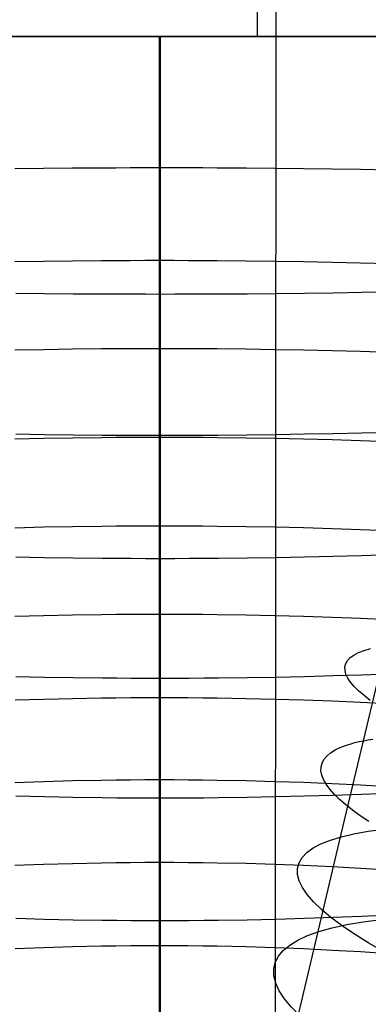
# Model space of a CAD drawing. Extents: x -383 to 1849, y -1185 to -529.
# Tile 753 of 870: x 1787.65 to 1793.5, y -1032.77 to -1016.24. Entities that reach past the tile are written whole.
import ezdxf

# ---------------------------------------------------------------- set-up
doc = ezdxf.new("R2010")
doc.units = 0
doc.layers.add('PREDEFINITO', color=7, linetype='CONTINUOUS')

msp = doc.modelspace()

# ---------------------------------------------------------------- linework, layer by layer
at = {"layer": 'PREDEFINITO'}
for p, q in [((1791.644, -1016.516, 679.883), (1791.644, -807.082, 679.883)), ((1791.644, -1016.516, 647.883), (1791.644, -807.082, 647.883)), ((1791.932, -1053.326, 433.228), (1792.042, -883.646, 433.674)), ((1775.644, -1016.516, 663.883), (1807.644, -1016.516, 663.883)), ((1787.566, -1016.516, 648.904), (1788.049, -1016.516, 648.827)), ((1788.064, -1016.516, 678.551), (1787.581, -1016.516, 678.475)), ((1788.049, -1016.516, 648.827), (1788.533, -1016.516, 648.767)), ((1788.548, -1016.516, 678.611), (1788.064, -1016.516, 678.551)), ((1788.533, -1016.516, 648.767), (1789.018, -1016.516, 648.724)), ((1789.033, -1016.516, 678.654), (1788.548, -1016.516, 678.611)), ((1789.018, -1016.516, 648.724), (1789.261, -1016.516, 648.709)), ((1789.277, -1016.516, 678.669), (1789.033, -1016.516, 678.654)), ((1789.261, -1016.516, 648.709), (1789.505, -1016.516, 648.698)), ((1789.52, -1016.516, 678.68), (1789.277, -1016.516, 678.669)), ((1789.505, -1016.516, 648.698), (1789.748, -1016.516, 648.691)), ((1789.764, -1016.516, 678.686), (1789.52, -1016.516, 678.68)), ((1789.748, -1016.516, 648.691), (1789.992, -1016.516, 648.689)), ((1790.007, -1016.516, 678.688), (1789.764, -1016.516, 678.686)), ((1789.992, -1016.516, 648.689), (1790.235, -1016.516, 648.691)), ((1789.992, -1016.516, 648.688), (1789.992, -1017.192, 648.716)), ((1790.251, -1016.516, 678.686), (1790.007, -1016.516, 678.688)), ((1790.007, -1016.516, 678.688), (1790.007, -1019.188, 678.69)), ((1790.235, -1016.516, 648.691), (1790.479, -1016.516, 648.697)), ((1790.494, -1016.516, 678.679), (1790.251, -1016.516, 678.686)), ((1790.479, -1016.516, 648.697), (1790.722, -1016.516, 648.708)), ((1790.738, -1016.516, 678.668), (1790.494, -1016.516, 678.679)), ((1790.722, -1016.516, 648.708), (1790.966, -1016.516, 648.723)), ((1790.981, -1016.516, 678.653), (1790.738, -1016.516, 678.668)), ((1790.966, -1016.516, 648.723), (1791.451, -1016.516, 648.766)), ((1791.466, -1016.516, 678.609), (1790.981, -1016.516, 678.653)), ((1791.451, -1016.516, 648.766), (1791.935, -1016.516, 648.825)), ((1791.95, -1016.516, 678.549), (1791.466, -1016.516, 678.609)), ((1791.644, -1016.516, 647.883), (1791.644, -1016.516, 679.883)), ((1791.935, -1016.516, 648.825), (1792.418, -1016.516, 648.901)), ((1792.433, -1016.516, 678.473), (1791.95, -1016.516, 678.549)), ((1792.418, -1016.516, 648.901), (1792.898, -1016.516, 648.994)), ((1792.913, -1016.516, 678.38), (1792.433, -1016.516, 678.473)), ((1792.898, -1016.516, 648.994), (1793.375, -1016.516, 649.102)), ((1793.39, -1016.516, 678.271), (1792.913, -1016.516, 678.38)), ((1793.375, -1016.516, 649.102), (1793.849, -1016.516, 649.226)), ((1793.863, -1016.516, 678.147), (1793.39, -1016.516, 678.271)), ((1789.992, -1017.192, 648.716), (1789.992, -1017.77, 648.727)), ((1789.992, -1017.77, 648.727), (1789.992, -1018.719, 648.716)), ((1787.567, -1018.734, 648.931), (1788.049, -1018.729, 648.854)), ((1788.049, -1018.729, 648.854), (1788.533, -1018.725, 648.794)), ((1788.533, -1018.725, 648.794), (1789.019, -1018.722, 648.751)), ((1789.019, -1018.722, 648.751), (1789.262, -1018.721, 648.736)), ((1789.262, -1018.721, 648.736), (1789.505, -1018.72, 648.725)), ((1789.505, -1018.72, 648.725), (1789.749, -1018.719, 648.718)), ((1789.749, -1018.719, 648.718), (1789.992, -1018.719, 648.716)), ((1789.992, -1018.719, 648.716), (1790.236, -1018.719, 648.718)), ((1789.992, -1018.719, 648.716), (1789.992, -1020.276, 648.653)), ((1790.236, -1018.719, 648.718), (1790.479, -1018.72, 648.724)), ((1790.479, -1018.72, 648.724), (1790.723, -1018.72, 648.735)), ((1790.723, -1018.72, 648.735), (1790.966, -1018.722, 648.75)), ((1790.966, -1018.722, 648.75), (1791.451, -1018.725, 648.793)), ((1791.451, -1018.725, 648.793), (1791.936, -1018.729, 648.852)), ((1791.936, -1018.729, 648.852), (1792.418, -1018.734, 648.928)), ((1792.418, -1018.734, 648.928), (1792.898, -1018.741, 649.02)), ((1792.898, -1018.741, 649.02), (1793.375, -1018.748, 649.128)), ((1793.375, -1018.748, 649.128), (1793.849, -1018.757, 649.252)), ((1790.007, -1019.188, 678.69), (1790.007, -1020.848, 678.638)), ((1787.567, -1020.297, 648.868), (1788.049, -1020.29, 648.791)), ((1788.049, -1020.29, 648.791), (1788.533, -1020.284, 648.731)), ((1788.533, -1020.284, 648.731), (1789.019, -1020.28, 648.688)), ((1789.019, -1020.28, 648.688), (1789.262, -1020.278, 648.673)), ((1789.262, -1020.278, 648.673), (1789.505, -1020.277, 648.662)), ((1789.505, -1020.277, 648.662), (1789.749, -1020.276, 648.655)), ((1789.749, -1020.276, 648.655), (1789.992, -1020.276, 648.653)), ((1789.992, -1020.276, 648.653), (1790.236, -1020.276, 648.655)), ((1789.992, -1020.276, 648.653), (1789.992, -1021.755, 648.558)), ((1790.236, -1020.276, 648.655), (1790.479, -1020.277, 648.661)), ((1790.479, -1020.277, 648.661), (1790.723, -1020.278, 648.672)), ((1790.723, -1020.278, 648.672), (1790.966, -1020.279, 648.687)), ((1790.966, -1020.279, 648.687), (1791.451, -1020.284, 648.729)), ((1791.451, -1020.284, 648.729), (1791.936, -1020.29, 648.789)), ((1791.936, -1020.29, 648.789), (1792.418, -1020.297, 648.864)), ((1792.418, -1020.297, 648.864), (1792.898, -1020.306, 648.956)), ((1792.898, -1020.306, 648.956), (1793.375, -1020.317, 649.064)), ((1793.375, -1020.317, 649.064), (1793.849, -1020.329, 649.187)), ((1788.063, -1020.838, 678.5), (1787.58, -1020.832, 678.424)), ((1792.433, -1020.832, 678.424), (1791.951, -1020.838, 678.501)), ((1792.913, -1020.826, 678.332), (1792.433, -1020.832, 678.424)), ((1793.39, -1020.818, 678.224), (1792.913, -1020.826, 678.332)), ((1793.864, -1020.809, 678.1), (1793.39, -1020.818, 678.224)), ((1788.547, -1020.842, 678.56), (1788.063, -1020.838, 678.5)), ((1789.033, -1020.845, 678.603), (1788.547, -1020.842, 678.56)), ((1789.276, -1020.846, 678.618), (1789.033, -1020.845, 678.603)), ((1789.52, -1020.847, 678.629), (1789.276, -1020.846, 678.618)), ((1789.763, -1020.847, 678.636), (1789.52, -1020.847, 678.629)), ((1790.007, -1020.848, 678.638), (1789.763, -1020.847, 678.636)), ((1790.251, -1020.847, 678.636), (1790.007, -1020.848, 678.638)), ((1790.007, -1020.848, 678.638), (1790.007, -1023.219, 678.506)), ((1790.494, -1020.847, 678.629), (1790.251, -1020.847, 678.636)), ((1790.738, -1020.846, 678.618), (1790.494, -1020.847, 678.629)), ((1790.981, -1020.845, 678.603), (1790.738, -1020.846, 678.618)), ((1791.467, -1020.842, 678.56), (1790.981, -1020.845, 678.603)), ((1791.951, -1020.838, 678.501), (1791.467, -1020.842, 678.56)), ((1787.567, -1021.781, 648.772), (1788.049, -1021.772, 648.696)), ((1788.049, -1021.772, 648.696), (1788.533, -1021.765, 648.636)), ((1788.533, -1021.765, 648.636), (1789.019, -1021.759, 648.593)), ((1789.019, -1021.759, 648.593), (1789.262, -1021.758, 648.577)), ((1789.262, -1021.758, 648.577), (1789.505, -1021.756, 648.567)), ((1789.505, -1021.756, 648.567), (1789.749, -1021.756, 648.56)), ((1789.749, -1021.756, 648.56), (1789.992, -1021.755, 648.558)), ((1789.992, -1021.755, 648.558), (1790.236, -1021.756, 648.56)), ((1789.992, -1021.755, 648.558), (1789.992, -1024.733, 648.284)), ((1790.236, -1021.756, 648.56), (1790.479, -1021.756, 648.566)), ((1790.479, -1021.756, 648.566), (1790.723, -1021.758, 648.577)), ((1790.723, -1021.758, 648.577), (1790.966, -1021.759, 648.591)), ((1790.966, -1021.759, 648.591), (1791.451, -1021.764, 648.634)), ((1791.451, -1021.764, 648.634), (1791.936, -1021.771, 648.693)), ((1791.936, -1021.771, 648.693), (1792.418, -1021.78, 648.769)), ((1792.418, -1021.78, 648.769), (1792.898, -1021.791, 648.86)), ((1792.898, -1021.791, 648.86), (1793.375, -1021.804, 648.968)), ((1793.375, -1021.804, 648.968), (1793.849, -1021.818, 649.09)), ((1787.567, -1023.274, 648.647), (1788.049, -1023.263, 648.571)), ((1788.063, -1023.205, 678.368), (1787.58, -1023.198, 678.292)), ((1788.049, -1023.263, 648.571), (1788.533, -1023.255, 648.512)), ((1788.547, -1023.211, 678.428), (1788.063, -1023.205, 678.368)), ((1788.533, -1023.255, 648.512), (1789.019, -1023.249, 648.469)), ((1789.033, -1023.216, 678.471), (1788.547, -1023.211, 678.428)), ((1789.019, -1023.249, 648.469), (1789.262, -1023.247, 648.453)), ((1789.276, -1023.217, 678.486), (1789.033, -1023.216, 678.471)), ((1789.262, -1023.247, 648.453), (1789.505, -1023.246, 648.442)), ((1789.52, -1023.218, 678.497), (1789.276, -1023.217, 678.486)), ((1789.505, -1023.246, 648.442), (1789.749, -1023.245, 648.436)), ((1789.763, -1023.219, 678.504), (1789.52, -1023.218, 678.497)), ((1789.749, -1023.245, 648.436), (1789.992, -1023.244, 648.433)), ((1790.007, -1023.219, 678.506), (1789.763, -1023.219, 678.504)), ((1789.992, -1023.244, 648.433), (1790.236, -1023.245, 648.435)), ((1790.251, -1023.219, 678.504), (1790.007, -1023.219, 678.506)), ((1790.007, -1023.219, 678.506), (1790.007, -1025.287, 678.347)), ((1790.236, -1023.245, 648.435), (1790.479, -1023.246, 648.442)), ((1790.494, -1023.218, 678.497), (1790.251, -1023.219, 678.504)), ((1790.479, -1023.246, 648.442), (1790.723, -1023.247, 648.452)), ((1790.738, -1023.217, 678.487), (1790.494, -1023.218, 678.497)), ((1790.723, -1023.247, 648.452), (1790.966, -1023.249, 648.467)), ((1790.981, -1023.216, 678.472), (1790.738, -1023.217, 678.487)), ((1790.966, -1023.249, 648.467), (1791.451, -1023.255, 648.51)), ((1791.467, -1023.211, 678.429), (1790.981, -1023.216, 678.472)), ((1791.451, -1023.255, 648.51), (1791.936, -1023.263, 648.569)), ((1791.951, -1023.206, 678.369), (1791.467, -1023.211, 678.429)), ((1791.936, -1023.263, 648.569), (1792.418, -1023.273, 648.644)), ((1792.433, -1023.198, 678.293), (1791.951, -1023.206, 678.369)), ((1792.418, -1023.273, 648.644), (1792.898, -1023.286, 648.735)), ((1792.913, -1023.189, 678.201), (1792.433, -1023.198, 678.293)), ((1792.898, -1023.286, 648.735), (1793.375, -1023.3, 648.843)), ((1793.391, -1023.178, 678.093), (1792.913, -1023.189, 678.201)), ((1793.375, -1023.3, 648.843), (1793.849, -1023.317, 648.965)), ((1793.864, -1023.166, 677.969), (1793.391, -1023.178, 678.093)), ((1787.567, -1024.766, 648.497), (1788.049, -1024.754, 648.421)), ((1788.049, -1024.754, 648.421), (1788.533, -1024.745, 648.362)), ((1788.533, -1024.745, 648.362), (1789.019, -1024.738, 648.319)), ((1789.019, -1024.738, 648.319), (1789.262, -1024.736, 648.304)), ((1789.262, -1024.736, 648.304), (1789.505, -1024.734, 648.293)), ((1789.505, -1024.734, 648.293), (1789.749, -1024.733, 648.286)), ((1789.749, -1024.733, 648.286), (1789.992, -1024.733, 648.284)), ((1789.992, -1024.733, 648.284), (1790.236, -1024.733, 648.286)), ((1789.992, -1024.733, 648.284), (1789.992, -1026.216, 648.109)), ((1790.236, -1024.733, 648.286), (1790.479, -1024.734, 648.292)), ((1790.479, -1024.734, 648.292), (1790.723, -1024.736, 648.303)), ((1790.723, -1024.736, 648.303), (1790.966, -1024.738, 648.318)), ((1790.966, -1024.738, 648.318), (1791.451, -1024.745, 648.36)), ((1791.451, -1024.745, 648.36), (1791.936, -1024.754, 648.419)), ((1791.936, -1024.754, 648.419), (1792.418, -1024.765, 648.494)), ((1792.418, -1024.765, 648.494), (1792.898, -1024.779, 648.585)), ((1792.898, -1024.779, 648.585), (1793.375, -1024.796, 648.692)), ((1793.375, -1024.796, 648.692), (1793.849, -1024.815, 648.814)), ((1788.063, -1025.271, 678.21), (1787.58, -1025.262, 678.134)), ((1788.547, -1025.278, 678.27), (1788.063, -1025.271, 678.21)), ((1789.033, -1025.283, 678.313), (1788.547, -1025.278, 678.27)), ((1789.276, -1025.285, 678.328), (1789.033, -1025.283, 678.313)), ((1789.52, -1025.286, 678.339), (1789.276, -1025.285, 678.328)), ((1789.763, -1025.287, 678.345), (1789.52, -1025.286, 678.339)), ((1790.007, -1025.287, 678.347), (1789.763, -1025.287, 678.345)), ((1790.251, -1025.287, 678.345), (1790.007, -1025.287, 678.347)), ((1790.007, -1025.287, 678.347), (1790.007, -1027.298, 678.157)), ((1790.494, -1025.286, 678.339), (1790.251, -1025.287, 678.345)), ((1790.738, -1025.285, 678.328), (1790.494, -1025.286, 678.339)), ((1790.981, -1025.283, 678.313), (1790.738, -1025.285, 678.328)), ((1791.467, -1025.278, 678.27), (1790.981, -1025.283, 678.313)), ((1791.951, -1025.271, 678.211), (1791.467, -1025.278, 678.27)), ((1792.433, -1025.262, 678.135), (1791.951, -1025.271, 678.211)), ((1792.913, -1025.251, 678.043), (1792.433, -1025.262, 678.135)), ((1793.39, -1025.238, 677.935), (1792.913, -1025.251, 678.043)), ((1793.864, -1025.224, 677.812), (1793.39, -1025.238, 677.935)), ((1793.423, -1028.343, 492.344), (1794.184, -1025.138, 491.824)), ((1787.567, -1026.253, 648.321), (1788.049, -1026.239, 648.246)), ((1788.049, -1026.239, 648.246), (1788.533, -1026.229, 648.186)), ((1788.533, -1026.229, 648.186), (1789.019, -1026.222, 648.144)), ((1789.019, -1026.222, 648.144), (1789.262, -1026.219, 648.129)), ((1789.262, -1026.219, 648.129), (1789.505, -1026.217, 648.118)), ((1789.505, -1026.217, 648.118), (1789.749, -1026.216, 648.111)), ((1789.749, -1026.216, 648.111), (1789.992, -1026.216, 648.109)), ((1789.992, -1026.216, 648.109), (1790.236, -1026.216, 648.111)), ((1789.992, -1026.216, 648.109), (1789.992, -1027.617, 647.915)), ((1790.236, -1026.216, 648.111), (1790.479, -1026.217, 648.117)), ((1790.479, -1026.217, 648.117), (1790.723, -1026.219, 648.128)), ((1790.723, -1026.219, 648.128), (1790.966, -1026.222, 648.142)), ((1790.966, -1026.222, 648.142), (1791.451, -1026.229, 648.185)), ((1791.451, -1026.229, 648.185), (1791.936, -1026.239, 648.243)), ((1791.936, -1026.239, 648.243), (1792.418, -1026.252, 648.318)), ((1792.418, -1026.252, 648.318), (1792.898, -1026.268, 648.409)), ((1792.898, -1026.268, 648.409), (1793.375, -1026.287, 648.516)), ((1793.375, -1026.287, 648.516), (1793.849, -1026.308, 648.638)), ((1793.156, -1026.997, 488.744), (1793.202, -1026.948, 489.229)), ((1793.202, -1026.948, 489.229), (1793.263, -1026.904, 489.712)), ((1793.263, -1026.904, 489.712), (1793.34, -1026.863, 490.192)), ((1793.34, -1026.863, 490.192), (1793.432, -1026.827, 490.67)), ((1793.432, -1026.827, 490.67), (1793.541, -1026.794, 491.144)), ((1793.112, -1027.104, 487.772), (1793.126, -1027.048, 488.258)), ((1793.113, -1027.163, 487.285), (1793.112, -1027.104, 487.772)), ((1793.126, -1027.048, 488.258), (1793.156, -1026.997, 488.744)), ((1788.063, -1027.279, 678.02), (1787.58, -1027.269, 677.944)), ((1788.547, -1027.287, 678.08), (1788.063, -1027.279, 678.02)), ((1791.951, -1027.279, 678.021), (1791.467, -1027.287, 678.08)), ((1792.433, -1027.269, 677.945), (1791.951, -1027.279, 678.021)), ((1792.913, -1027.256, 677.853), (1792.433, -1027.269, 677.945)), ((1793.39, -1027.242, 677.746), (1792.913, -1027.256, 677.853)), ((1793.128, -1027.225, 486.798), (1793.113, -1027.163, 487.285)), ((1793.159, -1027.291, 486.312), (1793.128, -1027.225, 486.798)), ((1793.864, -1027.225, 677.623), (1793.39, -1027.242, 677.746)), ((1789.033, -1027.293, 678.122), (1788.547, -1027.287, 678.08)), ((1789.276, -1027.295, 678.137), (1789.033, -1027.293, 678.122)), ((1789.52, -1027.297, 678.148), (1789.276, -1027.295, 678.137)), ((1789.763, -1027.298, 678.155), (1789.52, -1027.297, 678.148)), ((1790.007, -1027.298, 678.157), (1789.763, -1027.298, 678.155)), ((1790.251, -1027.298, 678.155), (1790.007, -1027.298, 678.157)), ((1790.007, -1027.298, 678.157), (1790.007, -1029.309, 677.932)), ((1790.494, -1027.297, 678.148), (1790.251, -1027.298, 678.155)), ((1790.738, -1027.295, 678.138), (1790.494, -1027.297, 678.148)), ((1790.981, -1027.293, 678.123), (1790.738, -1027.295, 678.138)), ((1791.467, -1027.287, 678.08), (1790.981, -1027.293, 678.123)), ((1793.205, -1027.36, 485.827), (1793.159, -1027.291, 486.312)), ((1793.266, -1027.432, 485.345), (1793.205, -1027.36, 485.827)), ((1793.342, -1027.508, 484.864), (1793.266, -1027.432, 485.345)), ((1793.432, -1027.586, 484.387), (1793.342, -1027.508, 484.864)), ((1793.537, -1027.667, 483.913), (1793.432, -1027.586, 484.387)), ((1787.568, -1027.658, 648.125), (1788.05, -1027.643, 648.05)), ((1788.05, -1027.643, 648.05), (1788.534, -1027.632, 647.992)), ((1788.534, -1027.632, 647.992), (1789.019, -1027.624, 647.949)), ((1789.019, -1027.624, 647.949), (1789.262, -1027.621, 647.935)), ((1789.262, -1027.621, 647.935), (1789.506, -1027.619, 647.924)), ((1789.506, -1027.619, 647.924), (1789.749, -1027.617, 647.917)), ((1789.749, -1027.617, 647.917), (1789.992, -1027.617, 647.915)), ((1789.992, -1027.617, 647.915), (1790.236, -1027.617, 647.917)), ((1789.992, -1027.617, 647.915), (1789.992, -1028.997, 647.696)), ((1790.236, -1027.617, 647.917), (1790.479, -1027.619, 647.924)), ((1790.479, -1027.619, 647.924), (1790.723, -1027.621, 647.934)), ((1790.723, -1027.621, 647.934), (1790.966, -1027.624, 647.949)), ((1790.966, -1027.624, 647.949), (1791.451, -1027.632, 647.991)), ((1791.451, -1027.632, 647.991), (1791.936, -1027.643, 648.05)), ((1791.936, -1027.643, 648.05), (1792.418, -1027.658, 648.125)), ((1792.418, -1027.658, 648.125), (1792.898, -1027.676, 648.215)), ((1792.898, -1027.676, 648.215), (1793.375, -1027.696, 648.322)), ((1793.375, -1027.696, 648.322), (1793.849, -1027.72, 648.443)), ((1793.043, -1028.453, 490.938), (1793.154, -1028.412, 491.411)), ((1793.045, -1029.937, 492.649), (1793.423, -1028.343, 492.344)), ((1793.154, -1028.412, 491.411), (1793.215, -1028.393, 491.646)), ((1793.215, -1028.393, 491.646), (1793.28, -1028.375, 491.88)), ((1793.28, -1028.375, 491.88), (1793.35, -1028.359, 492.113)), ((1793.35, -1028.359, 492.113), (1793.423, -1028.343, 492.344)), ((1793.423, -1028.343, 492.344), (1793.501, -1028.328, 492.575)), ((1793.501, -1028.328, 492.575), (1793.582, -1028.315, 492.804)), ((1792.759, -1028.658, 489.018), (1792.806, -1028.601, 489.501)), ((1792.806, -1028.601, 489.501), (1792.869, -1028.548, 489.983)), ((1792.869, -1028.548, 489.983), (1792.948, -1028.499, 490.462)), ((1792.948, -1028.499, 490.462), (1793.043, -1028.453, 490.938)), ((1792.71, -1028.783, 488.048), (1792.727, -1028.719, 488.534)), ((1792.727, -1028.719, 488.534), (1792.759, -1028.658, 489.018)), ((1792.709, -1028.851, 487.563), (1792.71, -1028.783, 488.048)), ((1792.723, -1028.922, 487.078), (1792.709, -1028.851, 487.563)), ((1792.752, -1028.997, 486.593), (1792.723, -1028.922, 487.078)), ((1787.566, -1029.043, 647.907), (1788.049, -1029.027, 647.832)), ((1788.049, -1029.027, 647.832), (1788.533, -1029.014, 647.773)), ((1788.533, -1029.014, 647.773), (1789.019, -1029.005, 647.731)), ((1789.019, -1029.005, 647.731), (1789.262, -1029.001, 647.716)), ((1789.262, -1029.001, 647.716), (1789.505, -1028.999, 647.705)), ((1789.505, -1028.999, 647.705), (1789.749, -1028.997, 647.698)), ((1789.749, -1028.997, 647.698), (1789.992, -1028.997, 647.696)), ((1789.992, -1028.997, 647.696), (1790.236, -1028.997, 647.698)), ((1789.992, -1028.997, 647.696), (1789.992, -1030.384, 647.444)), ((1790.236, -1028.997, 647.698), (1790.479, -1028.999, 647.704)), ((1790.479, -1028.999, 647.704), (1790.723, -1029.001, 647.715)), ((1790.723, -1029.001, 647.715), (1790.966, -1029.004, 647.73)), ((1790.966, -1029.004, 647.73), (1791.452, -1029.013, 647.771)), ((1791.452, -1029.013, 647.771), (1791.936, -1029.026, 647.829)), ((1791.936, -1029.026, 647.829), (1792.418, -1029.042, 647.904)), ((1792.418, -1029.042, 647.904), (1792.898, -1029.062, 647.994)), ((1792.796, -1029.075, 486.11), (1792.752, -1028.997, 486.593)), ((1792.855, -1029.155, 485.629), (1792.796, -1029.075, 486.11)), ((1792.898, -1029.062, 647.994), (1793.375, -1029.085, 648.099)), ((1793.375, -1029.085, 648.099), (1793.849, -1029.112, 648.22)), ((1792.913, -1029.263, 677.629), (1792.433, -1029.277, 677.72)), ((1792.929, -1029.239, 485.15), (1792.855, -1029.155, 485.629)), ((1793.391, -1029.246, 677.521), (1792.913, -1029.263, 677.629)), ((1793.017, -1029.326, 484.675), (1792.929, -1029.239, 485.15)), ((1793.864, -1029.227, 677.399), (1793.391, -1029.246, 677.521)), ((1788.063, -1029.288, 677.795), (1787.58, -1029.277, 677.719)), ((1788.547, -1029.297, 677.854), (1788.063, -1029.288, 677.795)), ((1789.033, -1029.304, 677.897), (1788.547, -1029.297, 677.854)), ((1789.276, -1029.306, 677.912), (1789.033, -1029.304, 677.897)), ((1789.52, -1029.308, 677.923), (1789.276, -1029.306, 677.912)), ((1789.763, -1029.309, 677.93), (1789.52, -1029.308, 677.923)), ((1790.007, -1029.309, 677.932), (1789.763, -1029.309, 677.93)), ((1790.251, -1029.309, 677.93), (1790.007, -1029.309, 677.932)), ((1790.007, -1029.309, 677.932), (1790.007, -1031.367, 677.662)), ((1790.494, -1029.308, 677.923), (1790.251, -1029.309, 677.93)), ((1790.738, -1029.306, 677.912), (1790.494, -1029.308, 677.923)), ((1790.981, -1029.304, 677.897), (1790.738, -1029.306, 677.912)), ((1791.467, -1029.297, 677.855), (1790.981, -1029.304, 677.897)), ((1791.951, -1029.288, 677.796), (1791.467, -1029.297, 677.855)), ((1792.433, -1029.277, 677.72), (1791.951, -1029.288, 677.796)), ((1793.12, -1029.416, 484.202), (1793.017, -1029.326, 484.675)), ((1793.237, -1029.509, 483.734), (1793.12, -1029.416, 484.202)), ((1793.369, -1029.604, 483.27), (1793.237, -1029.509, 483.734)), ((1793.515, -1029.701, 482.811), (1793.369, -1029.604, 483.27)), ((1792.667, -1031.526, 492.987), (1793.045, -1029.937, 492.649)), ((1787.567, -1030.435, 647.653), (1788.049, -1030.417, 647.579)), ((1788.049, -1030.417, 647.579), (1788.533, -1030.403, 647.52)), ((1788.533, -1030.403, 647.52), (1789.019, -1030.392, 647.478)), ((1789.019, -1030.392, 647.478), (1789.262, -1030.389, 647.463)), ((1789.262, -1030.389, 647.463), (1789.505, -1030.386, 647.452)), ((1789.505, -1030.386, 647.452), (1789.749, -1030.385, 647.446)), ((1789.749, -1030.385, 647.446), (1789.992, -1030.384, 647.444)), ((1789.992, -1030.384, 647.444), (1790.236, -1030.385, 647.446)), ((1789.992, -1030.384, 647.444), (1789.992, -1031.78, 647.156)), ((1790.236, -1030.385, 647.446), (1790.479, -1030.386, 647.452)), ((1790.479, -1030.386, 647.452), (1790.723, -1030.389, 647.462)), ((1790.723, -1030.389, 647.462), (1790.966, -1030.392, 647.477)), ((1790.966, -1030.392, 647.477), (1791.451, -1030.402, 647.518)), ((1791.451, -1030.402, 647.518), (1791.936, -1030.416, 647.576)), ((1791.936, -1030.416, 647.576), (1792.418, -1030.434, 647.65)), ((1792.418, -1030.434, 647.65), (1792.898, -1030.456, 647.74)), ((1792.898, -1030.456, 647.74), (1793.375, -1030.481, 647.845)), ((1793.375, -1030.481, 647.845), (1793.849, -1030.51, 647.965)), ((1788.063, -1031.343, 677.526), (1787.58, -1031.33, 677.451)), ((1788.547, -1031.354, 677.585), (1788.063, -1031.343, 677.526)), ((1789.033, -1031.361, 677.628), (1788.547, -1031.354, 677.585)), ((1789.276, -1031.364, 677.643), (1789.033, -1031.361, 677.628)), ((1789.52, -1031.366, 677.654), (1789.276, -1031.364, 677.643)), ((1789.763, -1031.367, 677.66), (1789.52, -1031.366, 677.654)), ((1790.007, -1031.367, 677.662), (1789.763, -1031.367, 677.66)), ((1790.251, -1031.367, 677.66), (1790.007, -1031.367, 677.662)), ((1790.007, -1031.367, 677.662), (1790.007, -1033.381, 677.357)), ((1790.494, -1031.366, 677.654), (1790.251, -1031.367, 677.66)), ((1790.738, -1031.364, 677.643), (1790.494, -1031.366, 677.654)), ((1790.981, -1031.361, 677.628), (1790.738, -1031.364, 677.643)), ((1791.467, -1031.354, 677.586), (1790.981, -1031.361, 677.628)), ((1791.951, -1031.343, 677.527), (1791.467, -1031.354, 677.586)), ((1792.433, -1031.33, 677.452), (1791.951, -1031.343, 677.527)), ((1792.913, -1031.314, 677.36), (1792.433, -1031.33, 677.452)), ((1793.39, -1031.296, 677.253), (1792.913, -1031.314, 677.36)), ((1793.864, -1031.274, 677.131), (1793.39, -1031.296, 677.253)), ((1792.292, -1033.108, 493.355), (1792.667, -1031.526, 492.987)), ((1787.568, -1031.834, 647.363), (1788.05, -1031.815, 647.289)), ((1788.05, -1031.815, 647.289), (1788.534, -1031.8, 647.231)), ((1788.534, -1031.8, 647.231), (1789.019, -1031.789, 647.189)), ((1789.019, -1031.789, 647.189), (1789.262, -1031.785, 647.175)), ((1789.262, -1031.785, 647.175), (1789.506, -1031.782, 647.164)), ((1789.506, -1031.782, 647.164), (1789.749, -1031.78, 647.158)), ((1789.749, -1031.78, 647.158), (1789.992, -1031.78, 647.156)), ((1789.992, -1031.78, 647.156), (1790.236, -1031.78, 647.158)), ((1789.992, -1031.78, 647.156), (1789.992, -1033.209, 646.833)), ((1790.236, -1031.78, 647.158), (1790.479, -1031.782, 647.164)), ((1790.479, -1031.782, 647.164), (1790.723, -1031.785, 647.175)), ((1790.723, -1031.785, 647.175), (1790.966, -1031.789, 647.189)), ((1790.966, -1031.789, 647.189), (1791.451, -1031.8, 647.231)), ((1791.451, -1031.8, 647.231), (1791.936, -1031.815, 647.289)), ((1791.936, -1031.815, 647.289), (1792.418, -1031.834, 647.362)), ((1792.418, -1031.834, 647.362), (1792.898, -1031.858, 647.452)), ((1792.898, -1031.858, 647.452), (1793.375, -1031.885, 647.556)), ((1793.375, -1031.885, 647.556), (1793.849, -1031.917, 647.676))]:
    msp.add_line(p, q, dxfattribs=at)
at = {"layer": 'PREDEFINITO', "extrusion": (0, 1, 0)}
msp.add_circle((-1791.644, 663.883, -1016.516), 16, dxfattribs=at)
at = {"layer": 'PREDEFINITO', "extrusion": (0.219697, 0.963315, -0.154134)}
msp.add_arc((-1991.532, 389.129, -674.161), 14.954, 237.1427, 116.2281, dxfattribs=at)
at = {"layer": 'PREDEFINITO', "extrusion": (0.218986, 0.960335, -0.172632)}
msp.add_arc((-1991.5, 376.462, -683.147), 14.956, 233.8698, 118.6355, dxfattribs=at)

doc.saveas('drawing.dxf')
